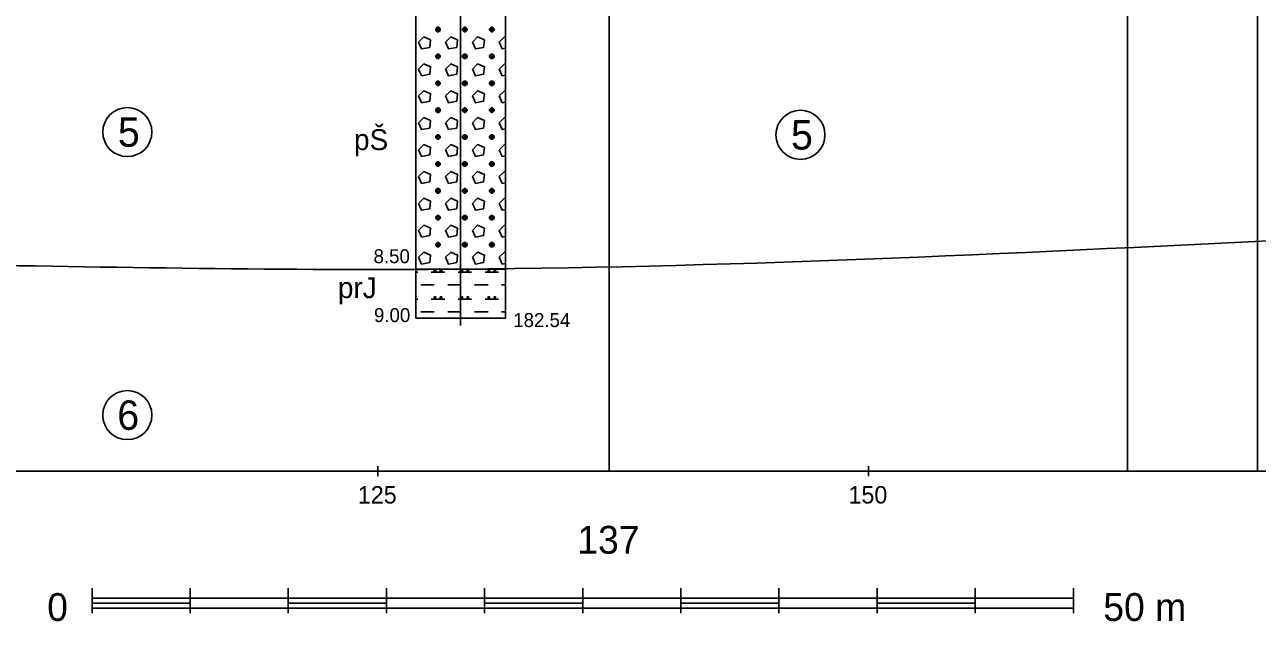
# Model space of a CAD drawing. Extents: x 3042 to 4120, y 576 to 2694.
# Drawn here: x 3357 to 3419.8, y 713.6 to 744 of the extents above; entities that cross this region are included whole.
import ezdxf

# ---------------------------------------------------------------- set-up
doc = ezdxf.new("R2010")
doc.units = 0
for name, color, linetype in [('14', 7, 'Continuous'), ('17', 7, 'Continuous'), ('18', 7, 'Continuous'), ('51', 7, 'Continuous'), ('52', 7, 'Continuous'), ('53', 7, 'Continuous'), ('56', 7, 'Continuous'), ('7', 7, 'Continuous'), ('8', 7, 'Continuous'), ('pomocna', 7, 'Continuous'), ('rozhraní', 7, 'Continuous')]:
    doc.layers.add(name, color=color, linetype=linetype)

msp = doc.modelspace()

# ---------------------------------------------------------------- linework, layer by layer
at = {"layer": '18'}
for p, q in [((3379.232, 729.049), (3379.232, 774.049)), ((3379.232, 729.43), (3379.232, 728.668)), ((3378.851, 729.049), (3379.613, 729.049)), ((3386.797, 721.622), (3386.797, 721.241))]:
    msp.add_line(p, q, dxfattribs=at)
at = {"layer": '51'}
for p, q in [((3378.078, 743.659), (3378.078, 743.888)), ((3379.449, 743.659), (3379.449, 743.888)), ((3380.821, 743.659), (3380.821, 743.888)), ((3378.078, 742.288), (3378.078, 742.516)), ((3379.449, 742.288), (3379.449, 742.516)), ((3380.821, 742.288), (3380.821, 742.516)), ((3378.078, 740.916), (3378.078, 741.145)), ((3379.449, 740.916), (3379.449, 741.145)), ((3380.821, 740.916), (3380.821, 741.145)), ((3378.078, 739.544), (3378.078, 739.773)), ((3379.449, 739.544), (3379.449, 739.773)), ((3380.821, 739.544), (3380.821, 739.773)), ((3378.078, 738.173), (3378.078, 738.401)), ((3379.449, 738.173), (3379.449, 738.401)), ((3380.821, 738.173), (3380.821, 738.401)), ((3378.078, 736.801), (3378.078, 737.03)), ((3379.449, 736.801), (3379.449, 737.03)), ((3380.821, 736.801), (3380.821, 737.03)), ((3378.078, 735.43), (3378.078, 735.658)), ((3379.449, 735.43), (3379.449, 735.658)), ((3380.821, 735.43), (3380.821, 735.658)), ((3378.078, 734.058), (3378.078, 734.287)), ((3379.449, 734.058), (3379.449, 734.287)), ((3380.821, 734.058), (3380.821, 734.287)), ((3378.078, 732.686), (3378.078, 732.915)), ((3379.449, 732.686), (3379.449, 732.915)), ((3380.821, 732.686), (3380.821, 732.915)), ((3376.946, 731.391), (3377.049, 731.391)), ((3377.735, 731.391), (3378.421, 731.391)), ((3379.106, 731.391), (3379.792, 731.391)), ((3380.478, 731.391), (3381.164, 731.391)), ((3377.201, 730.743), (3377.887, 730.743)), ((3378.573, 730.743), (3379.259, 730.743)), ((3379.945, 730.743), (3380.63, 730.743)), ((3381.316, 730.743), (3381.518, 730.743)), ((3376.946, 730.019), (3377.049, 730.019)), ((3377.735, 730.019), (3378.421, 730.019)), ((3379.106, 730.019), (3379.792, 730.019)), ((3380.478, 730.019), (3381.164, 730.019)), ((3377.201, 729.372), (3377.887, 729.372)), ((3378.573, 729.372), (3379.259, 729.372)), ((3379.945, 729.372), (3380.63, 729.372)), ((3381.316, 729.372), (3381.518, 729.372))]:
    msp.add_line(p, q, dxfattribs=at)
for points in [[(3376.946, 731.549), (3381.518, 731.549), (3381.518, 745.049), (3376.946, 745.049)], [(3376.946, 729.049), (3381.518, 729.049), (3381.518, 731.549), (3376.946, 731.549)]]:
    msp.add_lwpolyline(points, close=True, dxfattribs=at)
for points in [[(3378.04, 743.888), (3377.963, 743.812), (3377.963, 743.735), (3378.04, 743.659), (3378.116, 743.659), (3378.192, 743.735), (3378.192, 743.812), (3378.116, 743.888), (3378.04, 743.888), (3378.192, 743.735), (3377.963, 743.735), (3378.116, 743.888)], [(3379.411, 743.888), (3379.335, 743.812), (3379.335, 743.735), (3379.411, 743.659), (3379.487, 743.659), (3379.564, 743.735), (3379.564, 743.812), (3379.487, 743.888), (3379.411, 743.888), (3379.564, 743.735), (3379.335, 743.735), (3379.487, 743.888)], [(3380.783, 743.888), (3380.707, 743.812), (3380.707, 743.735), (3380.783, 743.659), (3380.859, 743.659), (3380.935, 743.735), (3380.935, 743.812), (3380.859, 743.888), (3380.783, 743.888), (3380.935, 743.735), (3380.707, 743.735), (3380.859, 743.888)], [(3377.087, 743.126), (3377.239, 742.783), (3377.659, 742.859), (3377.697, 743.24), (3377.354, 743.393), (3377.087, 743.126)], [(3378.459, 743.126), (3378.611, 742.783), (3379.03, 742.859), (3379.068, 743.24), (3378.725, 743.393), (3378.459, 743.126)], [(3379.83, 743.126), (3379.983, 742.783), (3380.402, 742.859), (3380.44, 743.24), (3380.097, 743.393), (3379.83, 743.126)], [(3381.518, 743.371), (3381.469, 743.393), (3381.202, 743.126)], [(3381.202, 743.126), (3381.354, 742.783), (3381.518, 742.813)], [(3378.04, 742.516), (3377.963, 742.44), (3377.963, 742.364), (3378.04, 742.288), (3378.116, 742.288), (3378.192, 742.364), (3378.192, 742.44), (3378.116, 742.516), (3378.04, 742.516), (3378.192, 742.364), (3377.963, 742.364), (3378.116, 742.516)], [(3379.411, 742.516), (3379.335, 742.44), (3379.335, 742.364), (3379.411, 742.288), (3379.487, 742.288), (3379.564, 742.364), (3379.564, 742.44), (3379.487, 742.516), (3379.411, 742.516), (3379.564, 742.364), (3379.335, 742.364), (3379.487, 742.516)], [(3380.783, 742.516), (3380.707, 742.44), (3380.707, 742.364), (3380.783, 742.288), (3380.859, 742.288), (3380.935, 742.364), (3380.935, 742.44), (3380.859, 742.516), (3380.783, 742.516), (3380.935, 742.364), (3380.707, 742.364), (3380.859, 742.516)], [(3377.087, 741.754), (3377.239, 741.411), (3377.659, 741.488), (3377.697, 741.869), (3377.354, 742.021), (3377.087, 741.754)], [(3378.459, 741.754), (3378.611, 741.411), (3379.03, 741.488), (3379.068, 741.869), (3378.725, 742.021), (3378.459, 741.754)], [(3379.83, 741.754), (3379.983, 741.411), (3380.402, 741.488), (3380.44, 741.869), (3380.097, 742.021), (3379.83, 741.754)], [(3381.518, 741.999), (3381.469, 742.021), (3381.202, 741.754)], [(3381.202, 741.754), (3381.354, 741.411), (3381.518, 741.441)], [(3377.087, 740.383), (3377.239, 740.04), (3377.659, 740.116), (3377.697, 740.497), (3377.354, 740.649), (3377.087, 740.383)], [(3378.04, 741.145), (3377.963, 741.068), (3377.963, 740.992), (3378.04, 740.916), (3378.116, 740.916), (3378.192, 740.992), (3378.192, 741.068), (3378.116, 741.145), (3378.04, 741.145), (3378.192, 740.992), (3377.963, 740.992), (3378.116, 741.145)], [(3378.459, 740.383), (3378.611, 740.04), (3379.03, 740.116), (3379.068, 740.497), (3378.725, 740.649), (3378.459, 740.383)], [(3379.411, 741.145), (3379.335, 741.068), (3379.335, 740.992), (3379.411, 740.916), (3379.487, 740.916), (3379.564, 740.992), (3379.564, 741.068), (3379.487, 741.145), (3379.411, 741.145), (3379.564, 740.992), (3379.335, 740.992), (3379.487, 741.145)], [(3379.83, 740.383), (3379.983, 740.04), (3380.402, 740.116), (3380.44, 740.497), (3380.097, 740.649), (3379.83, 740.383)], [(3380.783, 741.145), (3380.707, 741.068), (3380.707, 740.992), (3380.783, 740.916), (3380.859, 740.916), (3380.935, 740.992), (3380.935, 741.068), (3380.859, 741.145), (3380.783, 741.145), (3380.935, 740.992), (3380.707, 740.992), (3380.859, 741.145)], [(3381.518, 740.627), (3381.469, 740.649), (3381.202, 740.383)], [(3381.202, 740.383), (3381.354, 740.04), (3381.518, 740.07)], [(3377.087, 739.011), (3377.239, 738.668), (3377.659, 738.744), (3377.697, 739.125), (3377.354, 739.278), (3377.087, 739.011)], [(3378.04, 739.773), (3377.963, 739.697), (3377.963, 739.621), (3378.04, 739.544), (3378.116, 739.544), (3378.192, 739.621), (3378.192, 739.697), (3378.116, 739.773), (3378.04, 739.773), (3378.192, 739.621), (3377.963, 739.621), (3378.116, 739.773)], [(3378.459, 739.011), (3378.611, 738.668), (3379.03, 738.744), (3379.068, 739.125), (3378.725, 739.278), (3378.459, 739.011)], [(3379.411, 739.773), (3379.335, 739.697), (3379.335, 739.621), (3379.411, 739.544), (3379.487, 739.544), (3379.564, 739.621), (3379.564, 739.697), (3379.487, 739.773), (3379.411, 739.773), (3379.564, 739.621), (3379.335, 739.621), (3379.487, 739.773)], [(3379.83, 739.011), (3379.983, 738.668), (3380.402, 738.744), (3380.44, 739.125), (3380.097, 739.278), (3379.83, 739.011)], [(3380.783, 739.773), (3380.707, 739.697), (3380.707, 739.621), (3380.783, 739.544), (3380.859, 739.544), (3380.935, 739.621), (3380.935, 739.697), (3380.859, 739.773), (3380.783, 739.773), (3380.935, 739.621), (3380.707, 739.621), (3380.859, 739.773)], [(3381.518, 739.256), (3381.469, 739.278), (3381.202, 739.011)], [(3381.202, 739.011), (3381.354, 738.668), (3381.518, 738.698)], [(3378.04, 738.401), (3377.963, 738.325), (3377.963, 738.249), (3378.04, 738.173), (3378.116, 738.173), (3378.192, 738.249), (3378.192, 738.325), (3378.116, 738.401), (3378.04, 738.401), (3378.192, 738.249), (3377.963, 738.249), (3378.116, 738.401)], [(3379.411, 738.401), (3379.335, 738.325), (3379.335, 738.249), (3379.411, 738.173), (3379.487, 738.173), (3379.564, 738.249), (3379.564, 738.325), (3379.487, 738.401), (3379.411, 738.401), (3379.564, 738.249), (3379.335, 738.249), (3379.487, 738.401)], [(3380.783, 738.401), (3380.707, 738.325), (3380.707, 738.249), (3380.783, 738.173), (3380.859, 738.173), (3380.935, 738.249), (3380.935, 738.325), (3380.859, 738.401), (3380.783, 738.401), (3380.935, 738.249), (3380.707, 738.249), (3380.859, 738.401)], [(3377.087, 737.639), (3377.239, 737.297), (3377.659, 737.373), (3377.697, 737.754), (3377.354, 737.906), (3377.087, 737.639)], [(3378.459, 737.639), (3378.611, 737.297), (3379.03, 737.373), (3379.068, 737.754), (3378.725, 737.906), (3378.459, 737.639)], [(3379.83, 737.639), (3379.983, 737.297), (3380.402, 737.373), (3380.44, 737.754), (3380.097, 737.906), (3379.83, 737.639)], [(3381.518, 737.884), (3381.469, 737.906), (3381.202, 737.639)], [(3381.202, 737.639), (3381.354, 737.297), (3381.518, 737.326)], [(3378.04, 737.03), (3377.963, 736.954), (3377.963, 736.877), (3378.04, 736.801), (3378.116, 736.801), (3378.192, 736.877), (3378.192, 736.954), (3378.116, 737.03), (3378.04, 737.03), (3378.192, 736.877), (3377.963, 736.877), (3378.116, 737.03)], [(3379.411, 737.03), (3379.335, 736.954), (3379.335, 736.877), (3379.411, 736.801), (3379.487, 736.801), (3379.564, 736.877), (3379.564, 736.954), (3379.487, 737.03), (3379.411, 737.03), (3379.564, 736.877), (3379.335, 736.877), (3379.487, 737.03)], [(3380.783, 737.03), (3380.707, 736.954), (3380.707, 736.877), (3380.783, 736.801), (3380.859, 736.801), (3380.935, 736.877), (3380.935, 736.954), (3380.859, 737.03), (3380.783, 737.03), (3380.935, 736.877), (3380.707, 736.877), (3380.859, 737.03)], [(3377.087, 736.268), (3377.239, 735.925), (3377.659, 736.001), (3377.697, 736.382), (3377.354, 736.535), (3377.087, 736.268)], [(3378.459, 736.268), (3378.611, 735.925), (3379.03, 736.001), (3379.068, 736.382), (3378.725, 736.535), (3378.459, 736.268)], [(3379.83, 736.268), (3379.983, 735.925), (3380.402, 736.001), (3380.44, 736.382), (3380.097, 736.535), (3379.83, 736.268)], [(3381.518, 736.513), (3381.469, 736.535), (3381.202, 736.268)], [(3381.202, 736.268), (3381.354, 735.925), (3381.518, 735.955)], [(3378.04, 735.658), (3377.963, 735.582), (3377.963, 735.506), (3378.04, 735.43), (3378.116, 735.43), (3378.192, 735.506), (3378.192, 735.582), (3378.116, 735.658), (3378.04, 735.658), (3378.192, 735.506), (3377.963, 735.506), (3378.116, 735.658)], [(3379.411, 735.658), (3379.335, 735.582), (3379.335, 735.506), (3379.411, 735.43), (3379.487, 735.43), (3379.564, 735.506), (3379.564, 735.582), (3379.487, 735.658), (3379.411, 735.658), (3379.564, 735.506), (3379.335, 735.506), (3379.487, 735.658)], [(3380.783, 735.658), (3380.707, 735.582), (3380.707, 735.506), (3380.783, 735.43), (3380.859, 735.43), (3380.935, 735.506), (3380.935, 735.582), (3380.859, 735.658), (3380.783, 735.658), (3380.935, 735.506), (3380.707, 735.506), (3380.859, 735.658)], [(3377.087, 734.896), (3377.239, 734.553), (3377.659, 734.63), (3377.697, 735.011), (3377.354, 735.163), (3377.087, 734.896)], [(3378.459, 734.896), (3378.611, 734.553), (3379.03, 734.63), (3379.068, 735.011), (3378.725, 735.163), (3378.459, 734.896)], [(3379.83, 734.896), (3379.983, 734.553), (3380.402, 734.63), (3380.44, 735.011), (3380.097, 735.163), (3379.83, 734.896)], [(3381.518, 735.141), (3381.469, 735.163), (3381.202, 734.896)], [(3381.202, 734.896), (3381.354, 734.553), (3381.518, 734.583)], [(3378.04, 734.287), (3377.963, 734.21), (3377.963, 734.134), (3378.04, 734.058), (3378.116, 734.058), (3378.192, 734.134), (3378.192, 734.21), (3378.116, 734.287), (3378.04, 734.287), (3378.192, 734.134), (3377.963, 734.134), (3378.116, 734.287)], [(3379.411, 734.287), (3379.335, 734.21), (3379.335, 734.134), (3379.411, 734.058), (3379.487, 734.058), (3379.564, 734.134), (3379.564, 734.21), (3379.487, 734.287), (3379.411, 734.287), (3379.564, 734.134), (3379.335, 734.134), (3379.487, 734.287)], [(3380.783, 734.287), (3380.707, 734.21), (3380.707, 734.134), (3380.783, 734.058), (3380.859, 734.058), (3380.935, 734.134), (3380.935, 734.21), (3380.859, 734.287), (3380.783, 734.287), (3380.935, 734.134), (3380.707, 734.134), (3380.859, 734.287)], [(3377.087, 733.525), (3377.239, 733.182), (3377.659, 733.258), (3377.697, 733.639), (3377.354, 733.791), (3377.087, 733.525)], [(3378.459, 733.525), (3378.611, 733.182), (3379.03, 733.258), (3379.068, 733.639), (3378.725, 733.791), (3378.459, 733.525)], [(3379.83, 733.525), (3379.983, 733.182), (3380.402, 733.258), (3380.44, 733.639), (3380.097, 733.791), (3379.83, 733.525)], [(3381.518, 733.769), (3381.469, 733.791), (3381.202, 733.525)], [(3381.202, 733.525), (3381.354, 733.182), (3381.518, 733.212)], [(3377.087, 732.153), (3377.239, 731.81), (3377.659, 731.886), (3377.697, 732.267), (3377.354, 732.42), (3377.087, 732.153)], [(3378.04, 732.915), (3377.963, 732.839), (3377.963, 732.763), (3378.04, 732.686), (3378.116, 732.686), (3378.192, 732.763), (3378.192, 732.839), (3378.116, 732.915), (3378.04, 732.915), (3378.192, 732.763), (3377.963, 732.763), (3378.116, 732.915)], [(3378.459, 732.153), (3378.611, 731.81), (3379.03, 731.886), (3379.068, 732.267), (3378.725, 732.42), (3378.459, 732.153)], [(3379.411, 732.915), (3379.335, 732.839), (3379.335, 732.763), (3379.411, 732.686), (3379.487, 732.686), (3379.564, 732.763), (3379.564, 732.839), (3379.487, 732.915), (3379.411, 732.915), (3379.564, 732.763), (3379.335, 732.763), (3379.487, 732.915)], [(3379.83, 732.153), (3379.983, 731.81), (3380.402, 731.886), (3380.44, 732.267), (3380.097, 732.42), (3379.83, 732.153)], [(3380.783, 732.915), (3380.707, 732.839), (3380.707, 732.763), (3380.783, 732.686), (3380.859, 732.686), (3380.935, 732.763), (3380.935, 732.839), (3380.859, 732.915), (3380.783, 732.915), (3380.935, 732.763), (3380.707, 732.763), (3380.859, 732.915)], [(3381.518, 732.398), (3381.469, 732.42), (3381.202, 732.153)], [(3381.202, 732.153), (3381.354, 731.81), (3381.518, 731.84)], [(3377.887, 731.505), (3377.887, 731.429), (3377.963, 731.429), (3377.963, 731.505), (3377.887, 731.505), (3377.963, 731.429)], [(3378.192, 731.505), (3378.192, 731.429), (3378.268, 731.429), (3378.268, 731.505), (3378.192, 731.505), (3378.268, 731.429)], [(3379.259, 731.505), (3379.259, 731.429), (3379.335, 731.429), (3379.335, 731.505), (3379.259, 731.505), (3379.335, 731.429)], [(3379.564, 731.505), (3379.564, 731.429), (3379.64, 731.429), (3379.64, 731.505), (3379.564, 731.505), (3379.64, 731.429)], [(3380.63, 731.505), (3380.63, 731.429), (3380.707, 731.429), (3380.707, 731.505), (3380.63, 731.505), (3380.707, 731.429)], [(3380.935, 731.505), (3380.935, 731.429), (3381.011, 731.429), (3381.011, 731.505), (3380.935, 731.505), (3381.011, 731.429)], [(3377.887, 730.134), (3377.887, 730.058), (3377.963, 730.058), (3377.963, 730.134), (3377.887, 730.134), (3377.963, 730.058)], [(3378.192, 730.134), (3378.192, 730.058), (3378.268, 730.058), (3378.268, 730.134), (3378.192, 730.134), (3378.268, 730.058)], [(3379.259, 730.134), (3379.259, 730.058), (3379.335, 730.058), (3379.335, 730.134), (3379.259, 730.134), (3379.335, 730.058)], [(3379.564, 730.134), (3379.564, 730.058), (3379.64, 730.058), (3379.64, 730.134), (3379.564, 730.134), (3379.64, 730.058)], [(3380.63, 730.134), (3380.63, 730.058), (3380.707, 730.058), (3380.707, 730.134), (3380.63, 730.134), (3380.707, 730.058)], [(3380.935, 730.134), (3380.935, 730.058), (3381.011, 730.058), (3381.011, 730.134), (3380.935, 730.134), (3381.011, 730.058)]]:
    msp.add_lwpolyline(points, dxfattribs=at)
at = {"layer": '53'}
for p, q in [((3376.946, 774.049), (3376.946, 729.049)), ((3381.518, 774.049), (3381.518, 729.049)), ((3376.946, 731.549), (3381.518, 731.549)), ((3376.946, 729.049), (3381.518, 729.049))]:
    msp.add_line(p, q, dxfattribs=at)
at = {"layer": '56'}
for p, q in [((3379.232, 731.93), (3379.232, 731.168)), ((3378.851, 731.549), (3379.613, 731.549)), ((3379.232, 729.43), (3379.232, 728.668)), ((3378.851, 729.049), (3379.613, 729.049))]:
    msp.add_line(p, q, dxfattribs=at)
at = {"layer": '7'}
for p, q in [((3250.007, 721.241), (3541.076, 721.241)), ((3375.007, 720.987), (3375.007, 721.495)), ((3400.007, 720.987), (3400.007, 721.495))]:
    msp.add_line(p, q, dxfattribs=at)
at = {"layer": '8'}
for p, q in [((3360.452, 714.002), (3360.452, 715.272)), ((3365.452, 714.002), (3365.452, 715.272)), ((3370.452, 714.002), (3370.452, 715.272)), ((3375.452, 714.002), (3375.452, 715.272)), ((3380.452, 714.002), (3380.452, 715.272)), ((3385.452, 714.002), (3385.452, 715.272)), ((3390.452, 714.002), (3390.452, 715.272)), ((3395.452, 714.002), (3395.452, 715.272)), ((3400.452, 714.002), (3400.452, 715.272)), ((3405.452, 714.002), (3405.452, 715.272)), ((3410.452, 714.002), (3410.452, 715.272)), ((3360.452, 714.764), (3410.452, 714.764)), ((3360.452, 714.51), (3365.452, 714.51)), ((3360.452, 714.256), (3410.452, 714.256)), ((3370.452, 714.51), (3375.452, 714.51)), ((3380.452, 714.51), (3385.452, 714.51)), ((3390.452, 714.51), (3395.452, 714.51)), ((3400.452, 714.51), (3405.452, 714.51))]:
    msp.add_line(p, q, dxfattribs=at)
at = {"layer": 'pomocna'}
for p, q in [((3413.217, 721.241), (3413.217, 774.491)), ((3419.827, 721.241), (3419.827, 774.491)), ((3386.797, 721.241), (3386.797, 773.941))]:
    msp.add_line(p, q, dxfattribs=at)
at = {"layer": 'rozhraní'}
for centre in [(3362.249, 738.542), (3396.545, 738.4), (3362.249, 724.105)]:
    msp.add_circle(centre, 1.25, dxfattribs=at)
msp.add_spline([(3352.537, 731.8), (3379.232, 731.549), (3423.147, 733.138)], degree=3, dxfattribs=at)

# ---------------------------------------------------------------- texts
at = {"layer": '14'}
msp.add_text('137', height=1.4224, dxfattribs=at).set_placement((3385.177, 717.034))
at = {"layer": '17'}
msp.add_text('182.54', height=0.7112, dxfattribs=at).set_placement((3381.913, 728.597))
at = {"layer": '52'}
for s, height, p in [('pŠ', 1.0668, (3373.798, 737.621)), ('8.50', 0.7112, (3374.794, 731.854)), ('prJ', 1.0668, (3372.977, 730.07)), ('9.00', 0.7112, (3374.815, 728.851))]:
    msp.add_text(s, height=height, dxfattribs=at).set_placement(p)
at = {"layer": '7'}
for s, p in [('125', (3373.991, 719.596)), ('150', (3398.991, 719.596))]:
    msp.add_text(s, height=0.889, dxfattribs=at).set_placement(p)
at = {"layer": '8'}
for s, height, p in [('0', 1.422, (3358.166, 713.605)), ('50 m', 1.4224, (3411.976, 713.605))]:
    msp.add_text(s, height=height, dxfattribs=at).set_placement(p)
at = {"layer": 'rozhraní'}
for s, p in [('5', (3361.768, 737.792)), ('5', (3396.064, 737.65)), ('6', (3361.737, 723.355))]:
    msp.add_text(s, height=1.5, dxfattribs=at).set_placement(p)

doc.saveas('drawing.dxf')
